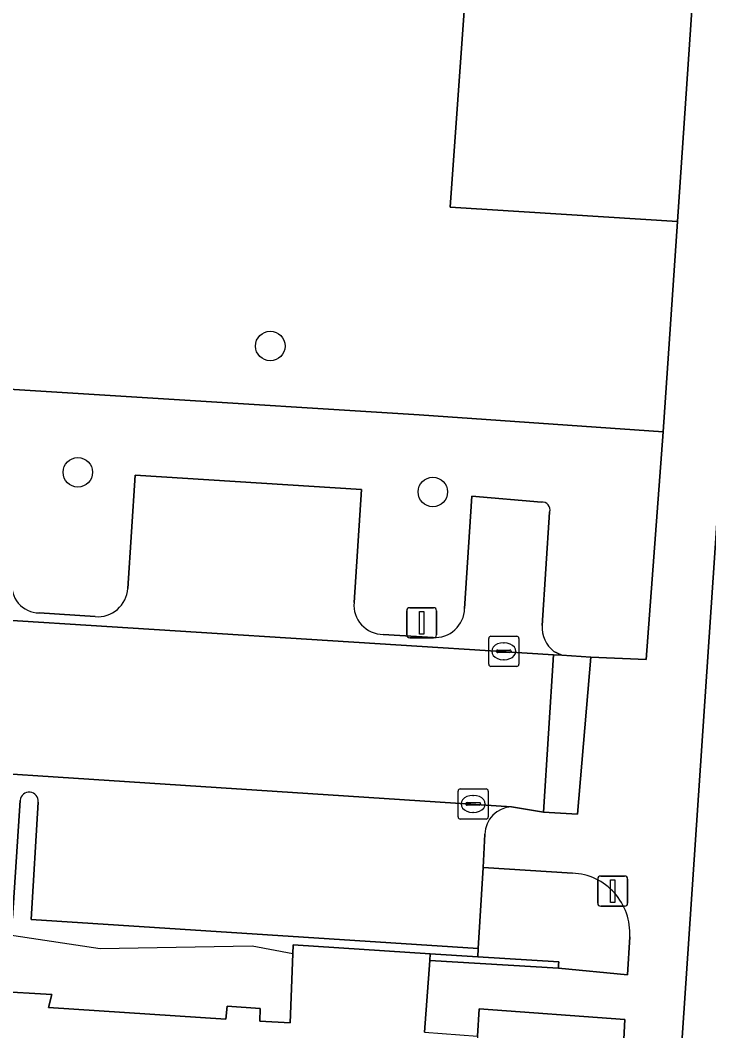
# Model space of a CAD drawing. Extents: x 161848 to 162726, y 385382 to 386521.
# Drawn here: x 162025.59 to 162048.39, y 386254.58 to 386288.04 of the extents above; entities that cross this region are included whole.
import ezdxf

# ---------------------------------------------------------------- set-up
doc = ezdxf.new("R2010")
doc.units = 0
for name, color, linetype in [('IMGEO_Boom', 7, 'Continuous'), ('IMGEO_Fietspad_gesloten', 7, 'Continuous'), ('IMGEO_Groenvoorziening', 7, 'Continuous'), ('IMGEO_Kolk', 7, 'Continuous'), ('IMGEO_Lichtmast', 7, 'Continuous'), ('IMGEO_Muur', 7, 'Continuous'), ('IMGEO_Pand', 7, 'Continuous'), ('IMGEO_Pand_overbouw', 7, 'Continuous'), ('IMGEO_Parkeervlak_open', 7, 'Continuous'), ('IMGEO_Rijbaan_lokaal_open', 7, 'Continuous'), ('IMGEO_Voetpad_open', 7, 'Continuous')]:
    doc.layers.add(name, color=color, linetype=linetype)

msp = doc.modelspace()

# ---------------------------------------------------------------- linework, layer by layer
at = {"layer": 'IMGEO_Boom'}
for centre in [(162033.867, 386277.253), (162027.496, 386273.073), (162039.249, 386272.422)]:
    msp.add_circle(centre, 0.489, dxfattribs=at)
at = {"layer": 'IMGEO_Fietspad_gesloten'}
msp.add_lwpolyline([(162054.002, 386350.846), (162045.852, 386229.774), (162049.041, 386229.563), (162049.789, 386240.833), (162050.732, 386254.748), (162051.885, 386271.703), (162053.125, 386290.31), (162053.462, 386295.238), (162056.953, 386346.978)], dxfattribs=at)
at = {"layer": 'IMGEO_Groenvoorziening'}
for points in [[(162048.934, 386352.092), (162042.563, 386352.545), (162025.447, 386353.681), (162025.168, 386349.552), (162026.489, 386349.451), (162026.069, 386343.434), (162027.933, 386343.276), (162028.043, 386343.267), (162028.077, 386342.963), (162036.385, 386342.364), (162043.532, 386342.052), (162043.844, 386342.038), (162043.825, 386341.803), (162043.866, 386341.769), (162044.047, 386341.363), (162044.035, 386340.918), (162039.819, 386281.855), (162047.349, 386281.382), (162051.907, 386348.645)], [(162040.912, 386259.986), (162040.755, 386257.306), (162040.739, 386257.028), (162043.417, 386256.866), (162043.412, 386256.76), (162043.407, 386256.65), (162045.697, 386256.437), (162045.767, 386257.692)], [(162043.874, 386259.799), (162040.912, 386259.986)], [(162044.807, 386239.254), (162045.605, 386254.95), (162040.783, 386255.31), (162040.723, 386254.405), (162040.436, 386250), (162039.979, 386243.001), (162039.9, 386241.844), (162039.867, 386241.359), (162039.411, 386241.389), (162039.042, 386237.5), (162042.718, 386237.288)]]:
    msp.add_lwpolyline(points, dxfattribs=at)
msp.add_lwpolyline([(162044.035, 386340.918), (162044.047, 386341.363), (162043.866, 386341.769), (162043.825, 386341.803), (162043.844, 386342.038), (162043.532, 386342.052), (162036.385, 386342.364), (162028.077, 386342.963), (162028.043, 386343.267), (162027.933, 386343.276), (162027.848, 386342.313), (162027.339, 386336.244), (162026.764, 386336.262), (162024.29, 386336.37), (162020.448, 386276.118), (162038.8, 386274.979), (162046.877, 386274.409), (162047.349, 386281.382), (162039.819, 386281.855)], close=True, dxfattribs=at)
msp.add_arc((162043.791, 386257.821), 1.98, 356.2755, 87.5997, dxfattribs=at)
at = {"layer": 'IMGEO_Kolk'}
for p, q in [((162041.098, 386266.719), (162041.098, 386267.571)), ((162041.173, 386267.645), (162042.025, 386267.645)), ((162042.099, 386267.571), (162042.099, 386266.719)), ((162041.357, 386267.139), (162041.357, 386267.151)), ((162041.4, 386267.188), (162041.798, 386267.188)), ((162041.586, 386267.425), (162041.611, 386267.425)), ((162041.841, 386267.151), (162041.841, 386267.139)), ((162041.795, 386267.102), (162041.397, 386267.102)), ((162041.609, 386266.865), (162041.584, 386266.865)), ((162042.025, 386266.645), (162041.173, 386266.645)), ((162040.084, 386261.665), (162040.084, 386262.517)), ((162040.159, 386262.591), (162041.011, 386262.591)), ((162041.085, 386262.517), (162041.085, 386261.665)), ((162040.343, 386262.085), (162040.343, 386262.097)), ((162040.386, 386262.134), (162040.784, 386262.134)), ((162040.572, 386262.371), (162040.597, 386262.371)), ((162040.827, 386262.097), (162040.827, 386262.085)), ((162040.781, 386262.048), (162040.383, 386262.048)), ((162040.595, 386261.811), (162040.57, 386261.811)), ((162041.011, 386261.591), (162040.159, 386261.591))]:
    msp.add_line(p, q, dxfattribs=at)
for points in [[(162041.098, 386266.719), (162041.098, 386267.571)], [(162041.173, 386267.645), (162042.025, 386267.645)], [(162042.099, 386267.571), (162042.099, 386266.719)], [(162042.025, 386266.645), (162041.173, 386266.645)], [(162040.084, 386261.665), (162040.084, 386262.517)], [(162040.159, 386262.591), (162041.011, 386262.591)], [(162041.085, 386262.517), (162041.085, 386261.665)], [(162041.011, 386261.591), (162040.159, 386261.591)]]:
    msp.add_lwpolyline(points, dxfattribs=at)
for centre, radius, start, end in [((162041.175, 386267.569), 0.0765, 91.552, 178.448), ((162041.175, 386267.569), 0.0765, 91.552, 178.448), ((162042.023, 386267.569), 0.0765, 1.552, 88.448), ((162042.023, 386267.569), 0.0765, 1.552, 88.448), ((162041.397, 386267.148), 0.0403, 85.8775, 175.7526), ((162041.394, 386267.138), 0.0366, 178.938, 274.7102), ((162041.798, 386267.145), 0.043, 264.8664, 352.4533), ((162041.802, 386267.15), 0.0386, 1.7309, 96.639), ((162041.175, 386266.721), 0.0765, 181.552, 268.448), ((162041.175, 386266.721), 0.0765, 181.552, 268.448), ((162042.023, 386266.721), 0.0765, 271.552, 358.448), ((162042.023, 386266.721), 0.0765, 271.552, 358.448), ((162040.161, 386262.515), 0.0765, 91.552, 178.448), ((162040.161, 386262.515), 0.0765, 91.552, 178.448), ((162041.009, 386262.515), 0.0765, 1.552, 88.448), ((162041.009, 386262.515), 0.0765, 1.552, 88.448), ((162040.383, 386262.094), 0.0403, 85.8775, 175.7526), ((162040.788, 386262.096), 0.0386, 1.7309, 96.639), ((162040.38, 386262.084), 0.0366, 178.938, 274.7102), ((162040.784, 386262.091), 0.043, 264.8664, 352.4533), ((162040.161, 386261.667), 0.0765, 181.552, 268.448), ((162040.161, 386261.667), 0.0765, 181.552, 268.448), ((162041.009, 386261.667), 0.0765, 271.552, 358.448), ((162041.009, 386261.667), 0.0765, 271.552, 358.448)]:
    msp.add_arc(centre, radius, start, end, dxfattribs=at)
for centre, major_axis, ratio, start_param, end_param in [((162041.585, 386267.145), (-0.387, 0.002), 0.722429, 4.712389, 7.853982), ((162041.61, 386267.145), (-0.39, 0.002), 0.717154, 1.570796, 4.712389), ((162040.571, 386262.091), (-0.387, 0.002), 0.722429, 4.712389, 7.853982), ((162040.596, 386262.091), (-0.39, 0.002), 0.717154, 1.570796, 4.712389)]:
    msp.add_ellipse(centre, major_axis=major_axis, ratio=ratio, start_param=start_param, end_param=end_param, dxfattribs=at)
at = {"layer": 'IMGEO_Lichtmast'}
for p, q in [((162038.383, 386267.69), (162038.383, 386268.49)), ((162038.383, 386268.49), (162038.383, 386267.69)), ((162038.483, 386268.59), (162039.273, 386268.59)), ((162039.273, 386268.59), (162038.483, 386268.59)), ((162039.373, 386268.49), (162039.373, 386267.69)), ((162039.373, 386267.69), (162039.373, 386268.49)), ((162039.273, 386267.59), (162038.483, 386267.59)), ((162038.483, 386267.59), (162039.273, 386267.59)), ((162044.709, 386258.804), (162044.709, 386259.604)), ((162044.709, 386259.604), (162044.709, 386258.804)), ((162044.809, 386259.704), (162045.599, 386259.704)), ((162045.599, 386259.704), (162044.809, 386259.704)), ((162045.699, 386259.604), (162045.699, 386258.804)), ((162045.699, 386258.804), (162045.699, 386259.604)), ((162045.599, 386258.704), (162044.809, 386258.704)), ((162044.809, 386258.704), (162045.599, 386258.704))]:
    msp.add_line(p, q, dxfattribs=at)
for points in [[(162038.803, 386268.465), (162038.953, 386268.465), (162038.953, 386267.715), (162038.803, 386267.715), (162038.803, 386268.465)], [(162045.129, 386259.579), (162045.279, 386259.579), (162045.279, 386258.829), (162045.129, 386258.829), (162045.129, 386259.579)]]:
    msp.add_lwpolyline(points, dxfattribs=at)
for centre, start, end in [((162038.483, 386268.49), 90, 180), ((162038.483, 386268.49), 90, 180), ((162039.273, 386268.49), 0, 90), ((162039.273, 386268.49), 360, 90), ((162038.483, 386267.69), 180, 270), ((162038.483, 386267.69), 180, 270), ((162039.273, 386267.69), 270, 0), ((162039.273, 386267.69), 270, 0), ((162044.809, 386259.604), 90, 180), ((162044.809, 386259.604), 90, 180), ((162045.599, 386259.604), 0, 90), ((162045.599, 386259.604), 360, 90), ((162044.809, 386258.804), 180, 270), ((162044.809, 386258.804), 180, 270), ((162045.599, 386258.804), 270, 0), ((162045.599, 386258.804), 270, 0)]:
    msp.add_arc(centre, 0.1, start, end, dxfattribs=at)
at = {"layer": 'IMGEO_Muur'}
msp.add_lwpolyline([(162043.407, 386256.65), (162043.412, 386256.76), (162043.417, 386256.866), (162040.739, 386257.028), (162039.162, 386257.123), (162039.146, 386256.906)], close=True, dxfattribs=at)
at = {"layer": 'IMGEO_Pand'}
msp.add_lwpolyline([(162038.972, 386254.535), (162039.146, 386256.906), (162039.162, 386257.123), (162034.621, 386257.422), (162034.611, 386257.129), (162034.531, 386254.84), (162033.516, 386254.897), (162033.536, 386255.32), (162032.435, 386255.391), (162032.401, 386254.962), (162026.525, 386255.354), (162026.637, 386255.779), (162024.736, 386255.893), (162024.681, 386255.444), (162011.629, 386256.347), (162011.655, 386256.778), (162009.575, 386256.907), (162009.546, 386256.513), (162000, 386257.128)], dxfattribs=at)
at = {"layer": 'IMGEO_Pand_overbouw'}
msp.add_lwpolyline([(162000, 386257.128), (162009.546, 386256.513), (162009.575, 386256.907), (162011.655, 386256.778), (162011.629, 386256.347), (162024.681, 386255.444), (162024.736, 386255.893), (162026.637, 386255.779), (162026.525, 386255.354), (162032.401, 386254.962), (162032.435, 386255.391), (162033.536, 386255.32), (162033.516, 386254.897), (162034.531, 386254.84), (162034.611, 386257.129), (162033.271, 386257.382), (162028.235, 386257.288), (162023.318, 386258.032), (162018.288, 386257.954), (162013.335, 386258.706), (162008.188, 386258.602), (162003.375, 386259.374), (162000, 386259.317)], dxfattribs=at)
at = {"layer": 'IMGEO_Parkeervlak_open'}
for points in [[(162036.885, 386272.499), (162029.397, 386272.98), (162029.15, 386269.225)], [(162036.641, 386268.757), (162036.885, 386272.499)], [(162042.843, 386272.082), (162040.541, 386272.284), (162040.3, 386268.561)], [(162042.864, 386268.001), (162043.117, 386271.754)], [(162016.789, 386268.703), (162043.245, 386267.031), (162043.524, 386267.013), (162043.252, 386267.142)], [(162028.073, 386268.293), (162026.213, 386268.415)], [(162039.255, 386267.605), (162037.601, 386267.707)], [(162041.854, 386261.995), (162009.804, 386264.095)], [(162010.728, 386263.013), (162010.522, 386259.286), (162025.332, 386258.309), (162025.588, 386262.21)], [(162026.186, 386262.154), (162025.946, 386258.268), (162040.755, 386257.306), (162040.912, 386259.986), (162040.976, 386261.09)]]:
    msp.add_lwpolyline(points, dxfattribs=at)
for centre, radius, start, end in [((162042.88, 386271.834), 0.25, 341.2532, 98.4952), ((162026.224, 386269.332), 0.917, 171.2894, 269.3388), ((162028.154, 386269.288), 0.998, 265.3443, 356.3994), ((162037.604, 386268.674), 0.967, 175.0551, 269.8174), ((162039.323, 386268.579), 0.977, 265.9896, 358.917), ((162043.941, 386267.97), 1.077, 178.3688, 230.2475), ((162025.887, 386262.181), 0.3, 354.8404, 174.4598), ((162041.902, 386261.071), 0.926, 92.9419, 178.7932)]:
    msp.add_arc(centre, radius, start, end, dxfattribs=at)
at = {"layer": 'IMGEO_Rijbaan_lokaal_open'}
msp.add_lwpolyline([(162043.245, 386267.031), (162016.789, 386268.703), (162008.322, 386269.237), (162008.251, 386269.066), (162008.22, 386268.36), (162007.99, 386264.239), (162009.804, 386264.095), (162041.854, 386261.995), (162042.917, 386261.82)], close=True, dxfattribs=at)
at = {"layer": 'IMGEO_Voetpad_open'}
for points in [[(162062.638, 386361.419), (162050.477, 386359.642), (162050.06, 386354.559), (162052.238, 386353.53), (162051.907, 386348.645), (162047.349, 386281.382), (162046.877, 386274.409), (162046.309, 386266.869), (162044.479, 386266.955), (162044.035, 386261.754), (162042.917, 386261.82), (162041.854, 386261.995)], [(162039.862, 386235.494), (162040.943, 386235.464), (162040.596, 386230.128), (162045.852, 386229.774), (162054.002, 386350.846)], [(162038.8, 386274.979), (162020.448, 386276.118), (162019.68, 386276.198), (162015.679, 386276.49)], [(162043.252, 386267.142), (162043.524, 386267.013), (162044.479, 386266.955), (162046.309, 386266.869), (162046.877, 386274.409), (162038.8, 386274.979)], [(162029.15, 386269.225), (162029.397, 386272.98), (162036.885, 386272.499), (162036.641, 386268.757)], [(162040.3, 386268.561), (162040.541, 386272.284), (162042.843, 386272.082)], [(162043.117, 386271.754), (162042.864, 386268.001)], [(162026.213, 386268.415), (162028.073, 386268.293)], [(162037.601, 386267.707), (162039.255, 386267.605)], [(162025.588, 386262.21), (162025.332, 386258.309), (162010.522, 386259.286), (161999.882, 386259.988), (162000.086, 386262.888)], [(162000, 386257.128), (162009.546, 386256.513), (162009.575, 386256.907), (162011.655, 386256.778), (162011.629, 386256.347), (162024.681, 386255.444), (162024.736, 386255.893), (162026.637, 386255.779), (162026.525, 386255.354), (162032.401, 386254.962), (162032.435, 386255.391), (162033.536, 386255.32), (162033.516, 386254.897), (162034.531, 386254.84), (162034.611, 386257.129), (162034.621, 386257.422), (162039.162, 386257.123), (162040.739, 386257.028), (162040.755, 386257.306), (162025.946, 386258.268), (162026.186, 386262.154)], [(162040.976, 386261.09), (162040.912, 386259.986), (162043.874, 386259.799)], [(162045.767, 386257.692), (162045.697, 386256.437), (162043.407, 386256.65), (162039.146, 386256.906), (162038.972, 386254.535), (162040.723, 386254.405), (162040.783, 386255.31), (162045.605, 386254.95), (162044.807, 386239.254)]]:
    msp.add_lwpolyline(points, dxfattribs=at)
msp.add_lwpolyline([(162043.245, 386267.031), (162042.917, 386261.82), (162044.035, 386261.754), (162044.479, 386266.955), (162043.524, 386267.013)], close=True, dxfattribs=at)
for centre, radius, start, end in [((162042.88, 386271.834), 0.25, 341.2532, 98.4952), ((162026.224, 386269.332), 0.917, 171.2894, 269.3388), ((162028.154, 386269.288), 0.998, 265.3443, 356.3994), ((162037.604, 386268.674), 0.967, 175.0551, 269.8174), ((162039.323, 386268.579), 0.977, 265.9896, 358.917), ((162043.941, 386267.97), 1.077, 178.3688, 230.2475), ((162025.887, 386262.181), 0.3, 354.8404, 174.4598), ((162041.902, 386261.071), 0.926, 92.9419, 178.7932), ((162043.791, 386257.821), 1.98, 356.2755, 87.5997)]:
    msp.add_arc(centre, radius, start, end, dxfattribs=at)

doc.saveas('drawing.dxf')
